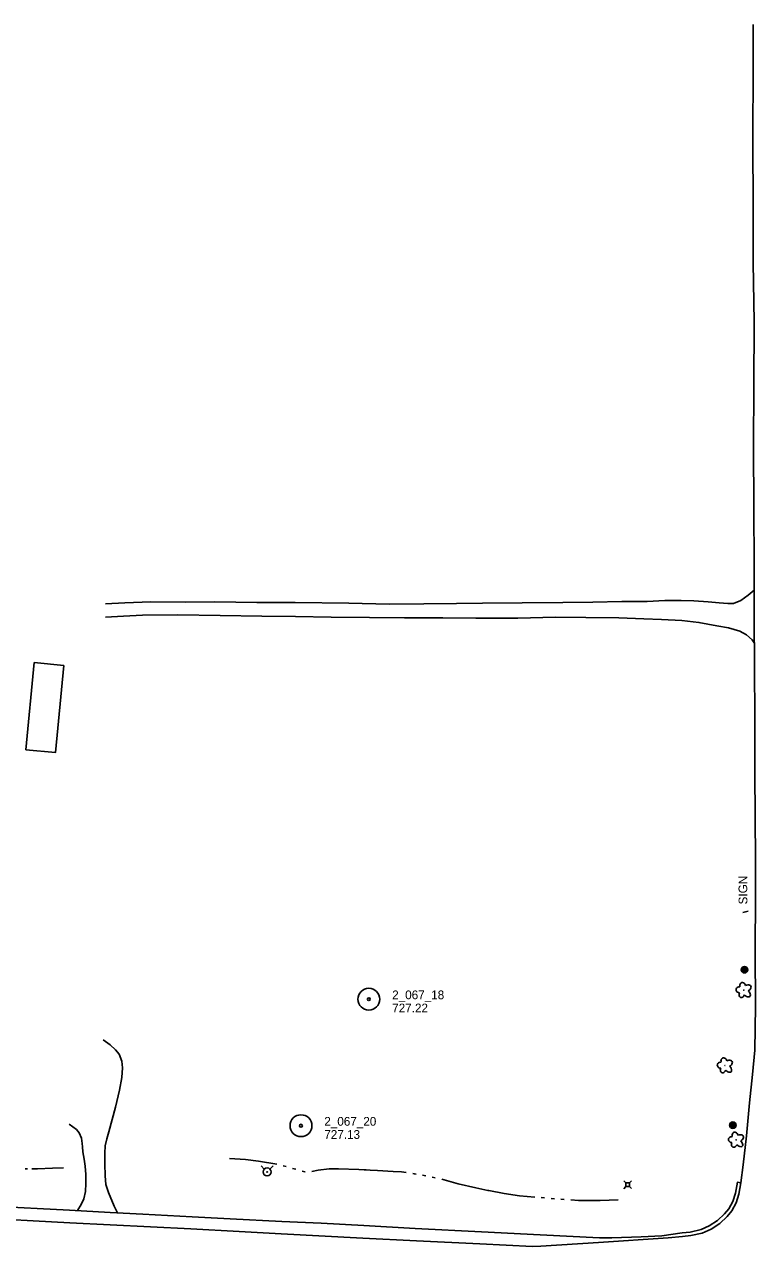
# Model space of a CAD drawing. Extents: x 588843 to 2552415, y 180129 to 269402.
# Drawn here: x 604019 to 604521, y 183534 to 184372 of the extents above; entities that cross this region are included whole.
import ezdxf

# ---------------------------------------------------------------- set-up
doc = ezdxf.new("R2010")
doc.units = 0
for name, color, linetype in [('E_BLD', 7, 'Continuous'), ('E_DTM_SpotElev', 7, 'Continuous'), ('E_DWY', 7, 'Continuous'), ('E_LAND_Vegetation', 7, 'Continuous'), ('E_MAP_SpotElev', 7, 'Continuous'), ('E_MISCPROP', 7, 'Continuous'), ('E_RDWY', 7, 'Continuous'), ('E_RDWY_C_and_G', 7, 'Continuous'), ('E_RDWY_Gravel', 7, 'Continuous'), ('E_SGN', 7, 'Continuous'), ('E_SGN_Text', 7, 'Continuous'), ('E_UTL_AG_Bold', 7, 'Continuous'), ('E_UTL_WHydrant', 7, 'Continuous'), ('E_WTR_P', 7, 'Continuous')]:
    doc.layers.add(name, color=color, linetype=linetype)

# ---------------------------------------------------------------- blocks, each defined once
blk = doc.blocks.new('PP')
at = {"layer": 'E_MAP_SpotElev'}
for radius in [24.6, 3.15]:
    blk.add_circle((0, 0), radius, dxfattribs=at)
blk = doc.blocks.new('SIGN_2')
at = {"layer": 'E_SGN'}
blk.add_text('SIGN', height=39.37, dxfattribs=at).set_placement((-56.1, -19.7))
blk = doc.blocks.new('POLE_2')
at = {"layer": 'E_MISCPROP'}
for radius in [14.6, 11, 7.32, 3.66]:
    blk.add_circle((0, 0), radius, dxfattribs=at)
blk = doc.blocks.new('PED_2')
at = {"layer": 'E_UTL_AG_Bold'}
for p, q in [((-8.2, 8.2), (-17.5, 17.5)), ((8.2, 8.2), (17.5, 17.5)), ((-8.2, -8.2), (-17.5, -17.5)), ((8.2, -8.2), (17.5, -17.5))]:
    blk.add_line(p, q, dxfattribs=at)
blk.add_lwpolyline([(-8.2, -8.2), (8.2, -8.2), (8.2, 8.2), (-8.2, 8.2)], close=True, dxfattribs=at)
blk = doc.blocks.new('HYD_2')
at = {"layer": 'E_UTL_WHydrant'}
for p, q in [((-12.6, 12.6), (-27.3, 27.3)), ((12.6, 12.6), (27.3, 27.3))]:
    blk.add_line(p, q, dxfattribs=at)
for radius in [18, 1.38]:
    blk.add_circle((0, 0), radius, dxfattribs=at)
blk = doc.blocks.new('DTRE_3')
at = {"layer": 'E_LAND_Vegetation'}
blk.add_circle((-0.6, 0), 0.601, dxfattribs=at)
for centre, major_axis, ratio in [((-19.3, 0.5), (16.2, -0.4), 0.832022), ((-6.1, 17.5), (4.5, -16.3), 0.782863), ((13.3, 9), (-17.3, -9.6), 0.691916), ((-8.2, -17.2), (5.9, 15.9), 0.716896), ((11.6, -12.2), (-16.4, 15), 0.560249)]:
    blk.add_ellipse(centre, major_axis=major_axis, ratio=ratio, start_param=1.570796, end_param=4.712389, dxfattribs=at)

msp = doc.modelspace()

# ---------------------------------------------------------------- linework, layer by layer
at = {"layer": 'E_BLD'}
msp.add_lwpolyline([(604045.94, 183932.89), (604040.2, 183873.18), (604019.93, 183875.13), (604025.67, 183934.84)], close=True, dxfattribs=at)
at = {"layer": 'E_DWY'}
for points in [[(604074.51, 183975.17), (604087.72, 183975.78), (604105.65, 183976.53), (604129.15, 183976.39), (604149.52, 183976.56), (604178.43, 183976.14), (604204.79, 183976), (604241.56, 183975.59), (604269.18, 183974.92), (604292.89, 183975.07), (604315.43, 183975.46), (604333.25, 183975.62), (604360.5, 183975.74), (604388.45, 183976.04), (604409.02, 183976.3), (604428.8, 183976.69), (604446.12, 183976.87), (604458.24, 183977.52), (604469.45, 183977.42), (604478.2, 183977.22), (604488.12, 183976.57), (604495.57, 183975.92), (604501.55, 183975.31), (604505.39, 183975.38), (604510.38, 183977.46), (604515.62, 183981.11), (604519.54, 183984.43)], [(604519.71, 183948.52), (604518.19, 183950.53), (604514.47, 183953.91), (604509.74, 183956.43), (604501.95, 183958.77), (604493.93, 183960.14), (604481.72, 183962.44), (604469.95, 183963.64), (604456.01, 183964.32), (604443.83, 183964.95), (604426.84, 183965.64), (604404.22, 183965.85), (604383.37, 183965.99), (604357.58, 183965.42), (604328.65, 183965.25), (604305.94, 183965.56), (604279.67, 183965.5), (604255.78, 183965.75), (604229.33, 183966.09), (604204.84, 183966.46), (604181.93, 183966.77), (604153.13, 183967.19), (604124.12, 183967.52), (604100.01, 183967.29), (604086.81, 183966.77), (604074.59, 183966.11)], [(604082.85, 183557.49), (604080.56, 183562.19), (604076.56, 183571.38), (604074.79, 183577.05), (604074.31, 183582.87), (604074, 183591.04), (604074.07, 183598.52), (604074.44, 183603.52), (604075.39, 183608.21), (604076.74, 183612.98), (604079.2, 183621.45), (604081.47, 183629.93), (604084.14, 183641.55), (604085.73, 183650.44), (604086.25, 183656.92), (604085.72, 183661.46), (604083.92, 183666.24), (604081.47, 183669.28), (604077.85, 183672.65), (604073.06, 183676.07)], [(604055.46, 183559.03), (604057.97, 183563.18), (604059.79, 183567.15), (604060.85, 183572.13), (604061.13, 183577.53), (604061.15, 183583.72), (604060.67, 183589.45), (604059.96, 183594.39), (604059.04, 183599.24), (604058.87, 183602.69), (604058.66, 183605.16), (604058, 183608.72), (604056.45, 183612.32), (604054.57, 183614.75), (604049.58, 183618.36)]]:
    msp.add_lwpolyline(points, dxfattribs=at)
at = {"layer": 'E_RDWY'}
for points in [[(604510.57, 183578), (604512.09, 183590.55), (604514.26, 183610.25), (604516.43, 183632.99), (604518.59, 183652.39), (604520.07, 183669.16), (604520.52, 183698.96), (604520.39, 183737.13), (604520.52, 183774.5), (604520.59, 183801.55), (604520.21, 183827.14), (604520.04, 183861.48), (604520.05, 183895.52), (604519.89, 183933), (604519.52, 183964.49), (604519.55, 184001.78), (604519.45, 184040.93), (604519.17, 184083.24), (604519.33, 184124.36), (604519.61, 184168.61), (604518.97, 184209.07), (604518.98, 184245.76), (604518.81, 184294.16), (604518.95, 184343.05), (604519, 184372.5)], [(603789.79, 183564.56), (603840.38, 183561.96), (603924.22, 183557.35), (603982.75, 183554.4), (604050.1, 183550.76), (604133.18, 183546.46), (604166.36, 183544.61), (604195.13, 183543.21), (604251.2, 183540.25), (604287.83, 183538.38), (604331.43, 183536.25), (604367.56, 183534.39), (604373.18, 183534.69), (604412.72, 183537.23), (604460.64, 183540.37)], [(604460.64, 183540.37), (604470.53, 183541.38)]]:
    msp.add_lwpolyline(points, dxfattribs=at)
at = {"layer": 'E_RDWY_C_and_G'}
for points in [[(604510.57, 183578), (604508.11, 183578.45), (604506.77, 183571.02), (604504.9, 183565.38), (604502.16, 183560.26), (604499.28, 183556.82), (604494.5, 183552.17), (604488.86, 183548.63), (604483.17, 183546.07), (604475.73, 183544.37), (604470.3, 183543.87)], [(604510.57, 183578), (604509.2, 183570.4), (604507.2, 183564.39), (604504.24, 183558.85), (604501.12, 183555.12), (604496.05, 183550.19), (604490.05, 183546.42), (604483.97, 183543.69), (604476.13, 183541.89), (604470.53, 183541.38)]]:
    msp.add_lwpolyline(points, dxfattribs=at)
at = {"layer": 'E_RDWY_Gravel'}
msp.add_lwpolyline([(603790.31, 183572.83), (603823, 183571.06), (603842.05, 183570.19), (603924.44, 183566.02), (603952.42, 183564.54), (603975.89, 183563.33), (603996.41, 183562.11), (604049.82, 183559.35), (604077.8, 183557.78), (604100.29, 183556.5), (604133.97, 183554.72), (604160.18, 183553.41), (604195.64, 183551.67), (604222.64, 183550.43), (604251.71, 183548.91), (604286.95, 183546.69), (604332.62, 183544.6), (604372.87, 183542.49), (604413.52, 183540.28), (604421.88, 183540.28), (604442.17, 183541.04), (604456.17, 183541.73), (604470.31, 183543.77)], dxfattribs=at)
at = {"layer": 'E_SGN'}
msp.add_line((604511.91, 183763.45), (604515.58, 183764.4), dxfattribs=at)
at = {"layer": 'E_WTR_P'}
for points in [[(604019.5, 183587.67), (604021, 183587.69)], [(604024, 183587.71), (604027.85, 183587.75), (604038.29, 183588.17), (604045.77, 183588.3)], [(604192.02, 183590.79), (604179.62, 183592.94), (604170.71, 183594.04), (604159.72, 183594.72)], [(604198.57, 183589.2), (604196.39, 183589.76)], [(604205.06, 183587.38), (604202.9, 183588.02)], [(604248.48, 183587.18), (604234.53, 183587.67), (604228.13, 183587.6), (604220.53, 183586.88), (604216.06, 183585.84)], [(604280.95, 183585.08), (604277.73, 183585.56), (604271.85, 183585.96), (604261.25, 183586.63), (604256.14, 183586.81), (604253.49, 183587), (604252.11, 183587.05), (604248.48, 183587.18)], [(604211.58, 183585.72), (604211.34, 183585.73), (604209.39, 183586.19)], [(604287.61, 183584.07), (604286.44, 183584.27), (604285.39, 183584.42)], [(604294.25, 183582.93), (604292.04, 183583.31)], [(604300.84, 183581.52), (604298.65, 183582.02)], [(604336.88, 183572.91), (604328.7, 183574.72), (604316.51, 183577.51), (604305.22, 183580.5)], [(604369.11, 183568.32), (604358.71, 183569.24), (604348.14, 183570.79), (604337.68, 183572.73), (604336.88, 183572.91)], [(604375.82, 183567.74), (604373.58, 183567.94)], [(604382.54, 183567.16), (604380.3, 183567.36)], [(604389.26, 183566.66), (604387.02, 183566.83)], [(604426.29, 183566.37), (604413.98, 183565.92), (604399.03, 183565.95), (604393.74, 183566.34)]]:
    msp.add_lwpolyline(points, dxfattribs=at)

# ---------------------------------------------------------------- block references
at = {"layer": 'E_LAND_Vegetation', "xscale": 0.1524003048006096, "yscale": 0.1524003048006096, "rotation": -2.1991875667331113}
for p in [(604512.57, 183710.26), (604499.73, 183658.57), (604507.39, 183607.54)]:
    msp.add_blockref('DTRE_3', p, dxfattribs=at)
at = {"layer": 'E_MAP_SpotElev', "xscale": 0.3048006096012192, "yscale": 0.3048006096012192}
for p in [(604255.26, 183704), (604208.68, 183617.26)]:
    msp.add_blockref('PP', p, dxfattribs=at)
at = {"layer": 'E_MISCPROP', "xscale": 0.15240030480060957, "yscale": 0.1524003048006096, "rotation": -89.68889140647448}
for p in [(604512.99, 183724.26), (604505.02, 183617.61)]:
    msp.add_blockref('POLE_2', p, dxfattribs=at)
at = {"layer": 'E_SGN_Text', "xscale": 0.1524003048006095, "yscale": 0.15240030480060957, "rotation": 90.31110859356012}
msp.add_blockref('SIGN_2', (604511.91, 183777.57), dxfattribs=at)
at = {"layer": 'E_UTL_AG_Bold', "xscale": 0.1524003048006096, "yscale": 0.15240030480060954, "rotation": 0.37395409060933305}
msp.add_blockref('PED_2', (604432.85, 183576.76), dxfattribs=at)
at = {"layer": 'E_UTL_WHydrant', "xscale": 0.1524003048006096, "yscale": 0.15240030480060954, "rotation": 0.37395409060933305}
msp.add_blockref('HYD_2', (604185.46, 183585.55), dxfattribs=at)

# ---------------------------------------------------------------- texts
at = {"layer": 'E_DTM_SpotElev'}
for s, p in [('2_067_18', (604271.26, 183704)), ('727.22', (604271.26, 183695)), ('2_067_20', (604224.68, 183617.26)), ('727.13', (604224.68, 183608.26))]:
    msp.add_text(s, height=6, dxfattribs=at).set_placement(p)

doc.saveas('drawing.dxf')
